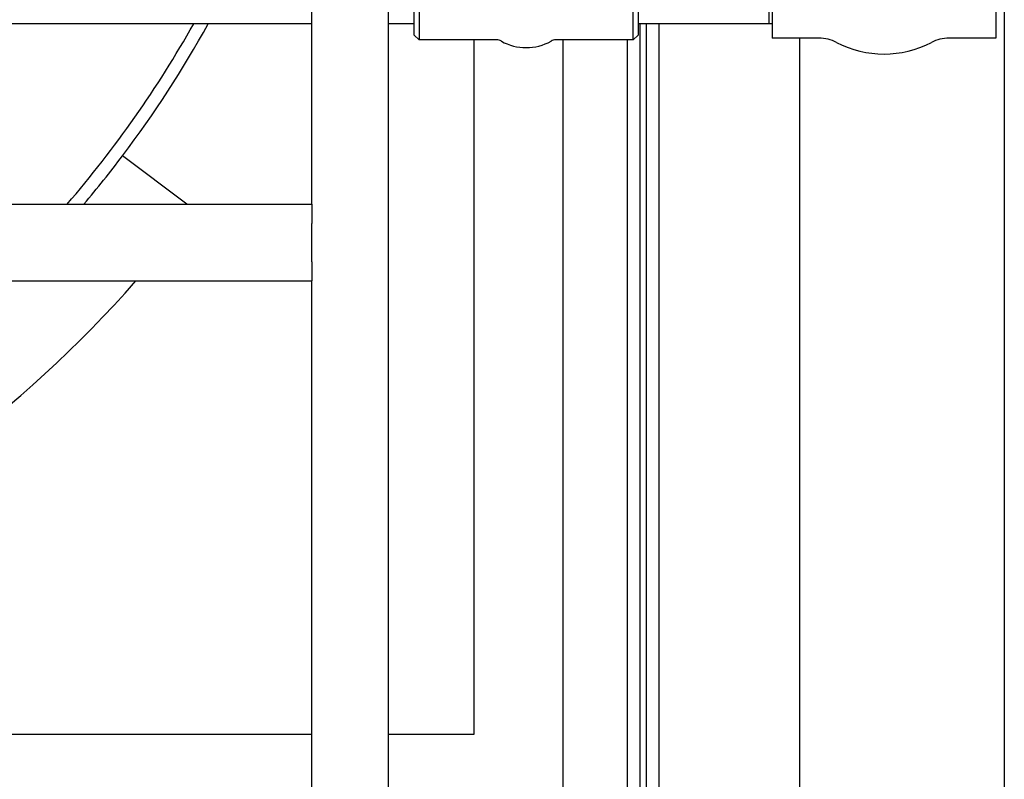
# Model space of a CAD drawing. Header units: inches. Extents: x 24 to 1128, y -94 to 748.
# Tile 496 of 573: x 961 to 980, y 245 to 260. Entities that reach past the tile are written whole.
import ezdxf

# ---------------------------------------------------------------- set-up
doc = ezdxf.new("R2010")
doc.units = ezdxf.units.IN
doc.header["$LTSCALE"] = 32
doc.header["$MEASUREMENT"] = 0
doc.layers.add('Visible (ANSI)', color=7, linetype='Continuous', lineweight=30)

msp = doc.modelspace()

# ---------------------------------------------------------------- linework, layer by layer
at = {"layer": 'Visible (ANSI)'}
for p, q in [((966.45916, 256.12612), (966.45916, 271.87612)), ((967.95916, 236.12612), (967.95916, 271.87612)), ((980.00416, 265.9833), (980.00416, 156.59497)), ((968.46666, 259.43362), (968.46666, 261.19362)), ((968.56041, 261.28737), (968.56041, 259.33987)), ((972.74791, 259.33987), (972.74791, 261.28737)), ((972.84166, 261.19362), (972.84166, 259.43362)), ((975.46666, 261.25112), (975.46666, 259.37612)), ((979.83666, 261.25112), (979.83666, 259.37612)), ((975.40416, 259.65612), (975.40416, 260.97112)), ((966.45916, 259.65612), (957.69166, 259.65612)), ((968.46666, 259.65612), (967.95916, 259.65612)), ((975.40416, 259.65612), (972.84166, 259.65612)), ((972.87916, 259.65612), (972.87916, 156.59497)), ((973.00416, 156.59497), (973.00416, 259.65612)), ((973.25416, 156.59497), (973.25416, 259.65612)), ((975.46666, 259.65776), (975.40416, 259.65612)), ((968.46666, 259.43362), (968.56041, 259.33987)), ((972.84166, 259.43362), (972.74791, 259.33987)), ((976.37844, 259.37612), (975.46666, 259.37612)), ((976.00416, 156.59497), (976.00416, 259.37612)), ((979.83666, 259.37612), (978.92489, 259.37612)), ((970.0765, 259.33987), (968.56041, 259.33987)), ((969.62916, 259.33987), (969.62916, 245.75112)), ((972.74791, 259.33987), (971.23183, 259.33987)), ((971.37916, 141.63562), (971.37916, 259.33987)), ((972.62916, 259.33987), (972.62916, 156.59497)), ((964.01911, 256.12612), (962.76164, 257.07369)), ((900.95916, 256.12612), (966.45916, 256.12612)), ((966.45916, 256.12612), (966.45916, 255.75112)), ((966.45916, 255.00112), (966.45916, 255.75112)), ((966.45916, 255.00112), (966.45916, 254.62612)), ((900.95916, 254.62612), (966.45916, 254.62612)), ((966.45916, 236.12612), (966.45916, 254.62612)), ((966.45916, 245.75112), (917.19166, 245.75112)), ((969.62916, 245.75112), (967.95916, 245.75112))]:
    msp.add_line(p, q, dxfattribs=at)
for centre, radius, start, end in [((945.19166, 270.31362), 21.75, 319.28485, 330.659418), ((945.19166, 270.31362), 22, 323, 331.024747), ((945.19166, 270.31362), 22, 323, 331.024747), ((976.37844, 258.62612), 0.75, 62.419801, 90), ((978.92489, 258.62612), 0.75, 90, 117.580199), ((970.0765, 259.15237), 0.1875, 60.655171, 90), ((970.65416, 260.17987), 0.99125, 240.655171, 299.344829), ((971.23183, 259.15237), 0.1875, 90, 119.344829), ((977.65166, 261.06362), 2, 242.419801, 297.580199), ((945.19166, 270.31362), 22, 319.842844, 323), ((945.19166, 270.31362), 23.75, 221.340025, 318.659975)]:
    msp.add_arc(centre, radius, start, end, dxfattribs=at)

doc.saveas('drawing.dxf')
